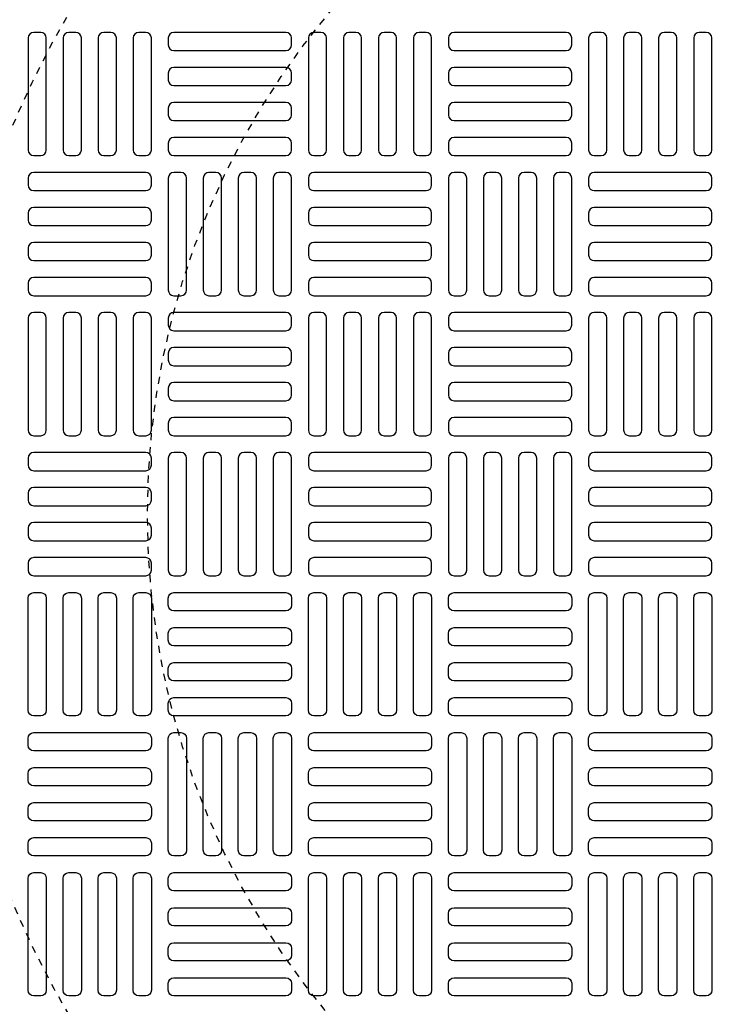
# Model space of a CAD drawing. Extents: x -169 to 7270, y -140 to 2984.
# Tile 668 of 718: x 6514 to 6524, y 1472 to 1486. Entities that reach past the tile are written whole.
import ezdxf

# ---------------------------------------------------------------- set-up
doc = ezdxf.new("R2010")
doc.units = 0
doc.header["$MEASUREMENT"] = 0
doc.linetypes.add('HIDDEN2', pattern=[0.28125, 0.1875, -0.09375])
doc.layers.get('DEFPOINTS').update_dxf_attribs({"linetype": 'CONTINUOUS'})
for name, color, linetype in [('TANK-MANHOLE-COVER-40', 2, 'CONTINUOUS'), ('TANK-MANHOLE-COVER-HATCH-40', 252, 'CONTINUOUS'), ('TANK-SLOPE', 3, 'CONTINUOUS')]:
    doc.layers.add(name, color=color, linetype=linetype)

msp = doc.modelspace()

# ---------------------------------------------------------------- linework, layer by layer
at = {"layer": 'DEFPOINTS', "color": 8, "linetype": 'HIDDEN2', "ltscale": 0.125}
msp.add_circle((6526.94351, 1479.01916), 14, dxfattribs=at)
msp.add_circle((6526.94351, 1479.01916), 14, dxfattribs=at)
at = {"layer": 'DEFPOINTS', "color": 8, "linetype": 'HIDDEN2', "ltscale": 0.5}
msp.add_circle((6526.94351, 1479.01916), 11, dxfattribs=at)
msp.add_circle((6526.94351, 1479.01916), 11, dxfattribs=at)
at = {"layer": 'TANK-MANHOLE-COVER-40', "color": 4, "linetype": 'Continuous'}
msp.add_circle((6526.94428, 1479.01916), 22.63902, dxfattribs=at)
at = {"layer": 'TANK-MANHOLE-COVER-40', "color": 1, "linetype": 'Continuous'}
msp.add_circle((6526.94428, 1479.01916), 22.44094, dxfattribs=at)
at = {"layer": 'TANK-MANHOLE-COVER-40', "color": 2, "linetype": 'Continuous'}
msp.add_circle((6526.94428, 1479.01916), 21.65354, dxfattribs=at)
at = {"layer": 'TANK-MANHOLE-COVER-HATCH-40', "linetype": 'Continuous', "flags": 128}
for points in [[(6514.44428, 1484.05853, 0.41421356), (6514.52302, 1484.13727), (6514.52302, 1485.71207, 0.41421356), (6514.44428, 1485.79081), (6514.34585, 1485.79081, 0.41421356), (6514.26711, 1485.71207), (6514.26711, 1484.13727, 0.41421356), (6514.34585, 1484.05853)], [(6514.9364, 1484.05853, 0.41421356), (6515.01514, 1484.13727), (6515.01514, 1485.71207, 0.41421356), (6514.9364, 1485.79081), (6514.83798, 1485.79081, 0.41421356), (6514.75924, 1485.71207), (6514.75924, 1484.13727, 0.41421356), (6514.83798, 1484.05853)], [(6515.42853, 1484.05853, 0.41421356), (6515.50727, 1484.13727), (6515.50727, 1485.71207, 0.41421356), (6515.42853, 1485.79081), (6515.3301, 1485.79081, 0.41421356), (6515.25136, 1485.71207), (6515.25136, 1484.13727, 0.41421356), (6515.3301, 1484.05853)], [(6515.92065, 1484.05853, 0.41421356), (6515.99939, 1484.13727), (6515.99939, 1485.71207, 0.41421356), (6515.92065, 1485.79081), (6515.82223, 1485.79081, 0.41421356), (6515.74349, 1485.71207), (6515.74349, 1484.13727, 0.41421356), (6515.82223, 1484.05853)], [(6516.23561, 1485.61365, 0.41421356), (6516.31435, 1485.53491), (6517.88916, 1485.53491, 0.41421356), (6517.9679, 1485.61365), (6517.9679, 1485.71207, 0.41421356), (6517.88916, 1485.79081), (6516.31435, 1485.79081, 0.41421356), (6516.23561, 1485.71207)], [(6518.38128, 1484.05853, 0.41421356), (6518.46002, 1484.13727), (6518.46002, 1485.71207, 0.41421356), (6518.38128, 1485.79081), (6518.28286, 1485.79081, 0.41421356), (6518.20412, 1485.71207), (6518.20412, 1484.13727, 0.41421356), (6518.28286, 1484.05853)], [(6518.87341, 1484.05853, 0.41421356), (6518.95215, 1484.13727), (6518.95215, 1485.71207, 0.41421356), (6518.87341, 1485.79081), (6518.77498, 1485.79081, 0.41421356), (6518.69624, 1485.71207), (6518.69624, 1484.13727, 0.41421356), (6518.77498, 1484.05853)], [(6519.36554, 1484.05853, 0.41421356), (6519.44428, 1484.13727), (6519.44428, 1485.71207, 0.41421356), (6519.36554, 1485.79081), (6519.26711, 1485.79081, 0.41421356), (6519.18837, 1485.71207), (6519.18837, 1484.13727, 0.41421356), (6519.26711, 1484.05853)], [(6519.85766, 1484.05853, 0.41421356), (6519.9364, 1484.13727), (6519.9364, 1485.71207, 0.41421356), (6519.85766, 1485.79081), (6519.75924, 1485.79081, 0.41421356), (6519.6805, 1485.71207), (6519.6805, 1484.13727, 0.41421356), (6519.75924, 1484.05853)], [(6520.17262, 1485.61365, 0.41421356), (6520.25136, 1485.53491), (6521.82617, 1485.53491, 0.41421356), (6521.90491, 1485.61365), (6521.90491, 1485.71207, 0.41421356), (6521.82617, 1485.79081), (6520.25136, 1485.79081, 0.41421356), (6520.17262, 1485.71207)], [(6522.31829, 1484.05853, 0.41421356), (6522.39703, 1484.13727), (6522.39703, 1485.71207, 0.41421356), (6522.31829, 1485.79081), (6522.21987, 1485.79081, 0.41421356), (6522.14113, 1485.71207), (6522.14113, 1484.13727, 0.41421356), (6522.21987, 1484.05853)], [(6522.81042, 1484.05853, 0.41421356), (6522.88916, 1484.13727), (6522.88916, 1485.71207, 0.41421356), (6522.81042, 1485.79081), (6522.71199, 1485.79081, 0.41421356), (6522.63325, 1485.71207), (6522.63325, 1484.13727, 0.41421356), (6522.71199, 1484.05853)], [(6523.30254, 1484.05853, 0.41421356), (6523.38128, 1484.13727), (6523.38128, 1485.71207, 0.41421356), (6523.30254, 1485.79081), (6523.20412, 1485.79081, 0.41421356), (6523.12538, 1485.71207), (6523.12538, 1484.13727, 0.41421356), (6523.20412, 1484.05853)], [(6523.79467, 1484.05853, 0.41421356), (6523.87341, 1484.13727), (6523.87341, 1485.71207, 0.41421356), (6523.79467, 1485.79081), (6523.69624, 1485.79081, 0.41421356), (6523.6175, 1485.71207), (6523.6175, 1484.13727, 0.41421356), (6523.69624, 1484.05853)], [(6516.23561, 1485.12152, 0.41421356), (6516.31435, 1485.04278), (6517.88916, 1485.04278, 0.41421356), (6517.9679, 1485.12152), (6517.9679, 1485.21995, 0.41421356), (6517.88916, 1485.29869), (6516.31435, 1485.29869, 0.41421356), (6516.23561, 1485.21995)], [(6520.17262, 1485.12152, 0.41421356), (6520.25136, 1485.04278), (6521.82617, 1485.04278, 0.41421356), (6521.90491, 1485.12152), (6521.90491, 1485.21995, 0.41421356), (6521.82617, 1485.29869), (6520.25136, 1485.29869, 0.41421356), (6520.17262, 1485.21995)], [(6516.23561, 1484.6294, 0.41421356), (6516.31435, 1484.55066), (6517.88916, 1484.55066, 0.41421356), (6517.9679, 1484.6294), (6517.9679, 1484.72782, 0.41421356), (6517.88916, 1484.80656), (6516.31435, 1484.80656, 0.41421356), (6516.23561, 1484.72782)], [(6520.17262, 1484.6294, 0.41421356), (6520.25136, 1484.55066), (6521.82617, 1484.55066, 0.41421356), (6521.90491, 1484.6294), (6521.90491, 1484.72782, 0.41421356), (6521.82617, 1484.80656), (6520.25136, 1484.80656, 0.41421356), (6520.17262, 1484.72782)], [(6516.23561, 1484.13727, 0.41421356), (6516.31435, 1484.05853), (6517.88916, 1484.05853, 0.41421356), (6517.9679, 1484.13727), (6517.9679, 1484.23569, 0.41421356), (6517.88916, 1484.31443), (6516.31435, 1484.31443, 0.41421356), (6516.23561, 1484.23569)], [(6520.17262, 1484.13727, 0.41421356), (6520.25136, 1484.05853), (6521.82617, 1484.05853, 0.41421356), (6521.90491, 1484.13727), (6521.90491, 1484.23569, 0.41421356), (6521.82617, 1484.31443), (6520.25136, 1484.31443, 0.41421356), (6520.17262, 1484.23569)], [(6515.99939, 1483.74357, 0.41421356), (6515.92065, 1483.82231), (6514.34585, 1483.82231, 0.41421356), (6514.26711, 1483.74357), (6514.26711, 1483.64514, 0.41421356), (6514.34585, 1483.5664), (6515.92065, 1483.5664, 0.41421356), (6515.99939, 1483.64514)], [(6516.41278, 1482.09003, 0.41421356), (6516.49152, 1482.16877), (6516.49152, 1483.74357, 0.41421356), (6516.41278, 1483.82231), (6516.31435, 1483.82231, 0.41421356), (6516.23561, 1483.74357), (6516.23561, 1482.16877, 0.41421356), (6516.31435, 1482.09003)], [(6516.90491, 1482.09003, 0.41421356), (6516.98365, 1482.16877), (6516.98365, 1483.74357, 0.41421356), (6516.90491, 1483.82231), (6516.80648, 1483.82231, 0.41421356), (6516.72774, 1483.74357), (6516.72774, 1482.16877, 0.41421356), (6516.80648, 1482.09003)], [(6517.39703, 1482.09003, 0.41421356), (6517.47577, 1482.16877), (6517.47577, 1483.74357, 0.41421356), (6517.39703, 1483.82231), (6517.29861, 1483.82231, 0.41421356), (6517.21987, 1483.74357), (6517.21987, 1482.16877, 0.41421356), (6517.29861, 1482.09003)], [(6517.88916, 1482.09003, 0.41421356), (6517.9679, 1482.16877), (6517.9679, 1483.74357, 0.41421356), (6517.88916, 1483.82231), (6517.79073, 1483.82231, 0.41421356), (6517.71199, 1483.74357), (6517.71199, 1482.16877, 0.41421356), (6517.79073, 1482.09003)], [(6519.9364, 1483.74357, 0.41421356), (6519.85766, 1483.82231), (6518.28286, 1483.82231, 0.41421356), (6518.20412, 1483.74357), (6518.20412, 1483.64514, 0.41421356), (6518.28286, 1483.5664), (6519.85766, 1483.5664, 0.41421356), (6519.9364, 1483.64514)], [(6520.34979, 1482.09003, 0.41421356), (6520.42853, 1482.16877), (6520.42853, 1483.74357, 0.41421356), (6520.34979, 1483.82231), (6520.25136, 1483.82231, 0.41421356), (6520.17262, 1483.74357), (6520.17262, 1482.16877, 0.41421356), (6520.25136, 1482.09003)], [(6520.84191, 1482.09003, 0.41421356), (6520.92065, 1482.16877), (6520.92065, 1483.74357, 0.41421356), (6520.84191, 1483.82231), (6520.74349, 1483.82231, 0.41421356), (6520.66475, 1483.74357), (6520.66475, 1482.16877, 0.41421356), (6520.74349, 1482.09003)], [(6521.33404, 1482.09003, 0.41421356), (6521.41278, 1482.16877), (6521.41278, 1483.74357, 0.41421356), (6521.33404, 1483.82231), (6521.23561, 1483.82231, 0.41421356), (6521.15687, 1483.74357), (6521.15687, 1482.16877, 0.41421356), (6521.23561, 1482.09003)], [(6521.82617, 1482.09003, 0.41421356), (6521.90491, 1482.16877), (6521.90491, 1483.74357, 0.41421356), (6521.82617, 1483.82231), (6521.72774, 1483.82231, 0.41421356), (6521.649, 1483.74357), (6521.649, 1482.16877, 0.41421356), (6521.72774, 1482.09003)], [(6523.87341, 1483.74357, 0.41421356), (6523.79467, 1483.82231), (6522.21987, 1483.82231, 0.41421356), (6522.14113, 1483.74357), (6522.14113, 1483.64514, 0.41421356), (6522.21987, 1483.5664), (6523.79467, 1483.5664, 0.41421356), (6523.87341, 1483.64514)], [(6515.99939, 1483.25144, 0.41421356), (6515.92065, 1483.33018), (6514.34585, 1483.33018, 0.41421356), (6514.26711, 1483.25144), (6514.26711, 1483.15302, 0.41421356), (6514.34585, 1483.07428), (6515.92065, 1483.07428, 0.41421356), (6515.99939, 1483.15302)], [(6519.9364, 1483.25144, 0.41421356), (6519.85766, 1483.33018), (6518.28286, 1483.33018, 0.41421356), (6518.20412, 1483.25144), (6518.20412, 1483.15302, 0.41421356), (6518.28286, 1483.07428), (6519.85766, 1483.07428, 0.41421356), (6519.9364, 1483.15302)], [(6523.87341, 1483.25144, 0.41421356), (6523.79467, 1483.33018), (6522.21987, 1483.33018, 0.41421356), (6522.14113, 1483.25144), (6522.14113, 1483.15302, 0.41421356), (6522.21987, 1483.07428), (6523.79467, 1483.07428, 0.41421356), (6523.87341, 1483.15302)], [(6515.99939, 1482.75932, 0.41421356), (6515.92065, 1482.83806), (6514.34585, 1482.83806, 0.41421356), (6514.26711, 1482.75932), (6514.26711, 1482.66089, 0.41421356), (6514.34585, 1482.58215), (6515.92065, 1482.58215, 0.41421356), (6515.99939, 1482.66089)], [(6519.9364, 1482.75932, 0.41421356), (6519.85766, 1482.83806), (6518.28286, 1482.83806, 0.41421356), (6518.20412, 1482.75932), (6518.20412, 1482.66089, 0.41421356), (6518.28286, 1482.58215), (6519.85766, 1482.58215, 0.41421356), (6519.9364, 1482.66089)], [(6523.87341, 1482.75932, 0.41421356), (6523.79467, 1482.83806), (6522.21987, 1482.83806, 0.41421356), (6522.14113, 1482.75932), (6522.14113, 1482.66089, 0.41421356), (6522.21987, 1482.58215), (6523.79467, 1482.58215, 0.41421356), (6523.87341, 1482.66089)], [(6515.99939, 1482.26719, 0.41421356), (6515.92065, 1482.34593), (6514.34585, 1482.34593, 0.41421356), (6514.26711, 1482.26719), (6514.26711, 1482.16877, 0.41421356), (6514.34585, 1482.09003), (6515.92065, 1482.09003, 0.41421356), (6515.99939, 1482.16877)], [(6519.9364, 1482.26719, 0.41421356), (6519.85766, 1482.34593), (6518.28286, 1482.34593, 0.41421356), (6518.20412, 1482.26719), (6518.20412, 1482.16877, 0.41421356), (6518.28286, 1482.09003), (6519.85766, 1482.09003, 0.41421356), (6519.9364, 1482.16877)], [(6523.87341, 1482.26719, 0.41421356), (6523.79467, 1482.34593), (6522.21987, 1482.34593, 0.41421356), (6522.14113, 1482.26719), (6522.14113, 1482.16877, 0.41421356), (6522.21987, 1482.09003), (6523.79467, 1482.09003, 0.41421356), (6523.87341, 1482.16877)], [(6514.44428, 1480.12152, 0.41421356), (6514.52302, 1480.20026), (6514.52302, 1481.77506, 0.41421356), (6514.44428, 1481.85381), (6514.34585, 1481.85381, 0.41421356), (6514.26711, 1481.77506), (6514.26711, 1480.20026, 0.41421356), (6514.34585, 1480.12152)], [(6514.9364, 1480.12152, 0.41421356), (6515.01514, 1480.20026), (6515.01514, 1481.77506, 0.41421356), (6514.9364, 1481.85381), (6514.83798, 1481.85381, 0.41421356), (6514.75924, 1481.77506), (6514.75924, 1480.20026, 0.41421356), (6514.83798, 1480.12152)], [(6515.42853, 1480.12152, 0.41421356), (6515.50727, 1480.20026), (6515.50727, 1481.77506, 0.41421356), (6515.42853, 1481.85381), (6515.3301, 1481.85381, 0.41421356), (6515.25136, 1481.77506), (6515.25136, 1480.20026, 0.41421356), (6515.3301, 1480.12152)], [(6515.92065, 1480.12152, 0.41421356), (6515.99939, 1480.20026), (6515.99939, 1481.77506, 0.41421356), (6515.92065, 1481.85381), (6515.82223, 1481.85381, 0.41421356), (6515.74349, 1481.77506), (6515.74349, 1480.20026, 0.41421356), (6515.82223, 1480.12152)], [(6516.23561, 1481.67664, 0.41421356), (6516.31435, 1481.5979), (6517.88916, 1481.5979, 0.41421356), (6517.9679, 1481.67664), (6517.9679, 1481.77506, 0.41421356), (6517.88916, 1481.85381), (6516.31435, 1481.85381, 0.41421356), (6516.23561, 1481.77506)], [(6518.38128, 1480.12152, 0.41421356), (6518.46002, 1480.20026), (6518.46002, 1481.77506, 0.41421356), (6518.38128, 1481.85381), (6518.28286, 1481.85381, 0.41421356), (6518.20412, 1481.77506), (6518.20412, 1480.20026, 0.41421356), (6518.28286, 1480.12152)], [(6518.87341, 1480.12152, 0.41421356), (6518.95215, 1480.20026), (6518.95215, 1481.77506, 0.41421356), (6518.87341, 1481.85381), (6518.77498, 1481.85381, 0.41421356), (6518.69624, 1481.77506), (6518.69624, 1480.20026, 0.41421356), (6518.77498, 1480.12152)], [(6519.36554, 1480.12152, 0.41421356), (6519.44428, 1480.20026), (6519.44428, 1481.77506, 0.41421356), (6519.36554, 1481.85381), (6519.26711, 1481.85381, 0.41421356), (6519.18837, 1481.77506), (6519.18837, 1480.20026, 0.41421356), (6519.26711, 1480.12152)], [(6519.85766, 1480.12152, 0.41421356), (6519.9364, 1480.20026), (6519.9364, 1481.77506, 0.41421356), (6519.85766, 1481.85381), (6519.75924, 1481.85381, 0.41421356), (6519.6805, 1481.77506), (6519.6805, 1480.20026, 0.41421356), (6519.75924, 1480.12152)], [(6520.17262, 1481.67664, 0.41421356), (6520.25136, 1481.5979), (6521.82617, 1481.5979, 0.41421356), (6521.90491, 1481.67664), (6521.90491, 1481.77506, 0.41421356), (6521.82617, 1481.85381), (6520.25136, 1481.85381, 0.41421356), (6520.17262, 1481.77506)], [(6522.31829, 1480.12152, 0.41421356), (6522.39703, 1480.20026), (6522.39703, 1481.77506, 0.41421356), (6522.31829, 1481.85381), (6522.21987, 1481.85381, 0.41421356), (6522.14113, 1481.77506), (6522.14113, 1480.20026, 0.41421356), (6522.21987, 1480.12152)], [(6522.81042, 1480.12152, 0.41421356), (6522.88916, 1480.20026), (6522.88916, 1481.77506, 0.41421356), (6522.81042, 1481.85381), (6522.71199, 1481.85381, 0.41421356), (6522.63325, 1481.77506), (6522.63325, 1480.20026, 0.41421356), (6522.71199, 1480.12152)], [(6523.30254, 1480.12152, 0.41421356), (6523.38128, 1480.20026), (6523.38128, 1481.77506, 0.41421356), (6523.30254, 1481.85381), (6523.20412, 1481.85381, 0.41421356), (6523.12538, 1481.77506), (6523.12538, 1480.20026, 0.41421356), (6523.20412, 1480.12152)], [(6523.79467, 1480.12152, 0.41421356), (6523.87341, 1480.20026), (6523.87341, 1481.77506, 0.41421356), (6523.79467, 1481.85381), (6523.69624, 1481.85381, 0.41421356), (6523.6175, 1481.77506), (6523.6175, 1480.20026, 0.41421356), (6523.69624, 1480.12152)], [(6516.23561, 1481.18451, 0.41421356), (6516.31435, 1481.10577), (6517.88916, 1481.10577, 0.41421356), (6517.9679, 1481.18451), (6517.9679, 1481.28294, 0.41421356), (6517.88916, 1481.36168), (6516.31435, 1481.36168, 0.41421356), (6516.23561, 1481.28294)], [(6520.17262, 1481.18451, 0.41421356), (6520.25136, 1481.10577), (6521.82617, 1481.10577, 0.41421356), (6521.90491, 1481.18451), (6521.90491, 1481.28294, 0.41421356), (6521.82617, 1481.36168), (6520.25136, 1481.36168, 0.41421356), (6520.17262, 1481.28294)], [(6516.23561, 1480.69239, 0.41421356), (6516.31435, 1480.61365), (6517.88916, 1480.61365, 0.41421356), (6517.9679, 1480.69239), (6517.9679, 1480.79081, 0.41421356), (6517.88916, 1480.86955), (6516.31435, 1480.86955, 0.41421356), (6516.23561, 1480.79081)], [(6520.17262, 1480.69239, 0.41421356), (6520.25136, 1480.61365), (6521.82617, 1480.61365, 0.41421356), (6521.90491, 1480.69239), (6521.90491, 1480.79081, 0.41421356), (6521.82617, 1480.86955), (6520.25136, 1480.86955, 0.41421356), (6520.17262, 1480.79081)], [(6516.23561, 1480.20026, 0.41421356), (6516.31435, 1480.12152), (6517.88916, 1480.12152, 0.41421356), (6517.9679, 1480.20026), (6517.9679, 1480.29869, 0.41421356), (6517.88916, 1480.37743), (6516.31435, 1480.37743, 0.41421356), (6516.23561, 1480.29869)], [(6520.17262, 1480.20026, 0.41421356), (6520.25136, 1480.12152), (6521.82617, 1480.12152, 0.41421356), (6521.90491, 1480.20026), (6521.90491, 1480.29869, 0.41421356), (6521.82617, 1480.37743), (6520.25136, 1480.37743, 0.41421356), (6520.17262, 1480.29869)], [(6515.99939, 1479.80656, 0.41421356), (6515.92065, 1479.8853), (6514.34585, 1479.8853, 0.41421356), (6514.26711, 1479.80656), (6514.26711, 1479.70814, 0.41421356), (6514.34585, 1479.6294), (6515.92065, 1479.6294, 0.41421356), (6515.99939, 1479.70814)], [(6516.41278, 1478.15302, 0.41421356), (6516.49152, 1478.23176), (6516.49152, 1479.80656, 0.41421356), (6516.41278, 1479.8853), (6516.31435, 1479.8853, 0.41421356), (6516.23561, 1479.80656), (6516.23561, 1478.23176, 0.41421356), (6516.31435, 1478.15302)], [(6516.90491, 1478.15302, 0.41421356), (6516.98365, 1478.23176), (6516.98365, 1479.80656, 0.41421356), (6516.90491, 1479.8853), (6516.80648, 1479.8853, 0.41421356), (6516.72774, 1479.80656), (6516.72774, 1478.23176, 0.41421356), (6516.80648, 1478.15302)], [(6517.39703, 1478.15302, 0.41421356), (6517.47577, 1478.23176), (6517.47577, 1479.80656, 0.41421356), (6517.39703, 1479.8853), (6517.29861, 1479.8853, 0.41421356), (6517.21987, 1479.80656), (6517.21987, 1478.23176, 0.41421356), (6517.29861, 1478.15302)], [(6517.88916, 1478.15302, 0.41421356), (6517.9679, 1478.23176), (6517.9679, 1479.80656, 0.41421356), (6517.88916, 1479.8853), (6517.79073, 1479.8853, 0.41421356), (6517.71199, 1479.80656), (6517.71199, 1478.23176, 0.41421356), (6517.79073, 1478.15302)], [(6519.9364, 1479.80656, 0.41421356), (6519.85766, 1479.8853), (6518.28286, 1479.8853, 0.41421356), (6518.20412, 1479.80656), (6518.20412, 1479.70814, 0.41421356), (6518.28286, 1479.6294), (6519.85766, 1479.6294, 0.41421356), (6519.9364, 1479.70814)], [(6520.34979, 1478.15302, 0.41421356), (6520.42853, 1478.23176), (6520.42853, 1479.80656, 0.41421356), (6520.34979, 1479.8853), (6520.25136, 1479.8853, 0.41421356), (6520.17262, 1479.80656), (6520.17262, 1478.23176, 0.41421356), (6520.25136, 1478.15302)], [(6520.84191, 1478.15302, 0.41421356), (6520.92065, 1478.23176), (6520.92065, 1479.80656, 0.41421356), (6520.84191, 1479.8853), (6520.74349, 1479.8853, 0.41421356), (6520.66475, 1479.80656), (6520.66475, 1478.23176, 0.41421356), (6520.74349, 1478.15302)], [(6521.33404, 1478.15302, 0.41421356), (6521.41278, 1478.23176), (6521.41278, 1479.80656, 0.41421356), (6521.33404, 1479.8853), (6521.23561, 1479.8853, 0.41421356), (6521.15687, 1479.80656), (6521.15687, 1478.23176, 0.41421356), (6521.23561, 1478.15302)], [(6521.82617, 1478.15302, 0.41421356), (6521.90491, 1478.23176), (6521.90491, 1479.80656, 0.41421356), (6521.82617, 1479.8853), (6521.72774, 1479.8853, 0.41421356), (6521.649, 1479.80656), (6521.649, 1478.23176, 0.41421356), (6521.72774, 1478.15302)], [(6523.87341, 1479.80656, 0.41421356), (6523.79467, 1479.8853), (6522.21987, 1479.8853, 0.41421356), (6522.14113, 1479.80656), (6522.14113, 1479.70814, 0.41421356), (6522.21987, 1479.6294), (6523.79467, 1479.6294, 0.41421356), (6523.87341, 1479.70814)], [(6515.99939, 1479.31443, 0.41421356), (6515.92065, 1479.39318), (6514.34585, 1479.39318, 0.41421356), (6514.26711, 1479.31443), (6514.26711, 1479.21601, 0.41421356), (6514.34585, 1479.13727), (6515.92065, 1479.13727, 0.41421356), (6515.99939, 1479.21601)], [(6519.9364, 1479.31443, 0.41421356), (6519.85766, 1479.39318), (6518.28286, 1479.39318, 0.41421356), (6518.20412, 1479.31443), (6518.20412, 1479.21601, 0.41421356), (6518.28286, 1479.13727), (6519.85766, 1479.13727, 0.41421356), (6519.9364, 1479.21601)], [(6523.87341, 1479.31443, 0.41421356), (6523.79467, 1479.39318), (6522.21987, 1479.39318, 0.41421356), (6522.14113, 1479.31443), (6522.14113, 1479.21601, 0.41421356), (6522.21987, 1479.13727), (6523.79467, 1479.13727, 0.41421356), (6523.87341, 1479.21601)], [(6515.99939, 1478.82231, 0.41421356), (6515.92065, 1478.90105), (6514.34585, 1478.90105, 0.41421356), (6514.26711, 1478.82231), (6514.26711, 1478.72388, 0.41421356), (6514.34585, 1478.64514), (6515.92065, 1478.64514, 0.41421356), (6515.99939, 1478.72388)], [(6519.9364, 1478.82231, 0.41421356), (6519.85766, 1478.90105), (6518.28286, 1478.90105, 0.41421356), (6518.20412, 1478.82231), (6518.20412, 1478.72388, 0.41421356), (6518.28286, 1478.64514), (6519.85766, 1478.64514, 0.41421356), (6519.9364, 1478.72388)], [(6523.87341, 1478.82231, 0.41421356), (6523.79467, 1478.90105), (6522.21987, 1478.90105, 0.41421356), (6522.14113, 1478.82231), (6522.14113, 1478.72388, 0.41421356), (6522.21987, 1478.64514), (6523.79467, 1478.64514, 0.41421356), (6523.87341, 1478.72388)], [(6515.99939, 1478.33018, 0.41421356), (6515.92065, 1478.40892), (6514.34585, 1478.40892, 0.41421356), (6514.26711, 1478.33018), (6514.26711, 1478.23176, 0.41421356), (6514.34585, 1478.15302), (6515.92065, 1478.15302, 0.41421356), (6515.99939, 1478.23176)], [(6519.9364, 1478.33018, 0.41421356), (6519.85766, 1478.40892), (6518.28286, 1478.40892, 0.41421356), (6518.20412, 1478.33018), (6518.20412, 1478.23176, 0.41421356), (6518.28286, 1478.15302), (6519.85766, 1478.15302, 0.41421356), (6519.9364, 1478.23176)], [(6523.87341, 1478.33018, 0.41421356), (6523.79467, 1478.40892), (6522.21987, 1478.40892, 0.41421356), (6522.14113, 1478.33018), (6522.14113, 1478.23176, 0.41421356), (6522.21987, 1478.15302), (6523.79467, 1478.15302, 0.41421356), (6523.87341, 1478.23176)], [(6514.44428, 1477.9168, -0.41421356), (6514.52302, 1477.83806), (6514.52302, 1476.26325, -0.41421356), (6514.44428, 1476.18451), (6514.34585, 1476.18451, -0.41421356), (6514.26711, 1476.26325), (6514.26711, 1477.83806, -0.41421356), (6514.34585, 1477.9168)], [(6514.9364, 1477.9168, -0.41421356), (6515.01514, 1477.83806), (6515.01514, 1476.26325, -0.41421356), (6514.9364, 1476.18451), (6514.83798, 1476.18451, -0.41421356), (6514.75924, 1476.26325), (6514.75924, 1477.83806, -0.41421356), (6514.83798, 1477.9168)], [(6515.42853, 1477.9168, -0.41421356), (6515.50727, 1477.83806), (6515.50727, 1476.26325, -0.41421356), (6515.42853, 1476.18451), (6515.3301, 1476.18451, -0.41421356), (6515.25136, 1476.26325), (6515.25136, 1477.83806, -0.41421356), (6515.3301, 1477.9168)], [(6515.92065, 1477.9168, -0.41421356), (6515.99939, 1477.83806), (6515.99939, 1476.26325, -0.41421356), (6515.92065, 1476.18451), (6515.82223, 1476.18451, -0.41421356), (6515.74349, 1476.26325), (6515.74349, 1477.83806, -0.41421356), (6515.82223, 1477.9168)], [(6516.23561, 1477.83806, -0.41421356), (6516.31435, 1477.9168), (6517.88916, 1477.9168, -0.41421356), (6517.9679, 1477.83806), (6517.9679, 1477.73963, -0.41421356), (6517.88916, 1477.66089), (6516.31435, 1477.66089, -0.41421356), (6516.23561, 1477.73963)], [(6518.38128, 1477.9168, -0.41421356), (6518.46002, 1477.83806), (6518.46002, 1476.26325, -0.41421356), (6518.38128, 1476.18451), (6518.28286, 1476.18451, -0.41421356), (6518.20412, 1476.26325), (6518.20412, 1477.83806, -0.41421356), (6518.28286, 1477.9168)], [(6518.87341, 1477.9168, -0.41421356), (6518.95215, 1477.83806), (6518.95215, 1476.26325, -0.41421356), (6518.87341, 1476.18451), (6518.77498, 1476.18451, -0.41421356), (6518.69624, 1476.26325), (6518.69624, 1477.83806, -0.41421356), (6518.77498, 1477.9168)], [(6519.36554, 1477.9168, -0.41421356), (6519.44428, 1477.83806), (6519.44428, 1476.26325, -0.41421356), (6519.36554, 1476.18451), (6519.26711, 1476.18451, -0.41421356), (6519.18837, 1476.26325), (6519.18837, 1477.83806, -0.41421356), (6519.26711, 1477.9168)], [(6519.85766, 1477.9168, -0.41421356), (6519.9364, 1477.83806), (6519.9364, 1476.26325, -0.41421356), (6519.85766, 1476.18451), (6519.75924, 1476.18451, -0.41421356), (6519.6805, 1476.26325), (6519.6805, 1477.83806, -0.41421356), (6519.75924, 1477.9168)], [(6520.17262, 1477.83806, -0.41421356), (6520.25136, 1477.9168), (6521.82617, 1477.9168, -0.41421356), (6521.90491, 1477.83806), (6521.90491, 1477.73963, -0.41421356), (6521.82617, 1477.66089), (6520.25136, 1477.66089, -0.41421356), (6520.17262, 1477.73963)], [(6522.31829, 1477.9168, -0.41421356), (6522.39703, 1477.83806), (6522.39703, 1476.26325, -0.41421356), (6522.31829, 1476.18451), (6522.21987, 1476.18451, -0.41421356), (6522.14113, 1476.26325), (6522.14113, 1477.83806, -0.41421356), (6522.21987, 1477.9168)], [(6522.81042, 1477.9168, -0.41421356), (6522.88916, 1477.83806), (6522.88916, 1476.26325, -0.41421356), (6522.81042, 1476.18451), (6522.71199, 1476.18451, -0.41421356), (6522.63325, 1476.26325), (6522.63325, 1477.83806, -0.41421356), (6522.71199, 1477.9168)], [(6523.30254, 1477.9168, -0.41421356), (6523.38128, 1477.83806), (6523.38128, 1476.26325, -0.41421356), (6523.30254, 1476.18451), (6523.20412, 1476.18451, -0.41421356), (6523.12538, 1476.26325), (6523.12538, 1477.83806, -0.41421356), (6523.20412, 1477.9168)], [(6523.79467, 1477.9168, -0.41421356), (6523.87341, 1477.83806), (6523.87341, 1476.26325, -0.41421356), (6523.79467, 1476.18451), (6523.69624, 1476.18451, -0.41421356), (6523.6175, 1476.26325), (6523.6175, 1477.83806, -0.41421356), (6523.69624, 1477.9168)], [(6516.23561, 1477.34593, -0.41421356), (6516.31435, 1477.42467), (6517.88916, 1477.42467, -0.41421356), (6517.9679, 1477.34593), (6517.9679, 1477.24751, -0.41421356), (6517.88916, 1477.16877), (6516.31435, 1477.16877, -0.41421356), (6516.23561, 1477.24751)], [(6520.17262, 1477.34593, -0.41421356), (6520.25136, 1477.42467), (6521.82617, 1477.42467, -0.41421356), (6521.90491, 1477.34593), (6521.90491, 1477.24751, -0.41421356), (6521.82617, 1477.16877), (6520.25136, 1477.16877, -0.41421356), (6520.17262, 1477.24751)], [(6516.23561, 1476.85381, -0.41421356), (6516.31435, 1476.93255), (6517.88916, 1476.93255, -0.41421356), (6517.9679, 1476.85381), (6517.9679, 1476.75538, -0.41421356), (6517.88916, 1476.67664), (6516.31435, 1476.67664, -0.41421356), (6516.23561, 1476.75538)], [(6520.17262, 1476.85381, -0.41421356), (6520.25136, 1476.93255), (6521.82617, 1476.93255, -0.41421356), (6521.90491, 1476.85381), (6521.90491, 1476.75538, -0.41421356), (6521.82617, 1476.67664), (6520.25136, 1476.67664, -0.41421356), (6520.17262, 1476.75538)], [(6516.23561, 1476.36168, -0.41421356), (6516.31435, 1476.44042), (6517.88916, 1476.44042, -0.41421356), (6517.9679, 1476.36168), (6517.9679, 1476.26325, -0.41421356), (6517.88916, 1476.18451), (6516.31435, 1476.18451, -0.41421356), (6516.23561, 1476.26325)], [(6520.17262, 1476.36168, -0.41421356), (6520.25136, 1476.44042), (6521.82617, 1476.44042, -0.41421356), (6521.90491, 1476.36168), (6521.90491, 1476.26325, -0.41421356), (6521.82617, 1476.18451), (6520.25136, 1476.18451, -0.41421356), (6520.17262, 1476.26325)], [(6515.99939, 1475.77113, -0.41421356), (6515.92065, 1475.69239), (6514.34585, 1475.69239, -0.41421356), (6514.26711, 1475.77113), (6514.26711, 1475.86955, -0.41421356), (6514.34585, 1475.94829), (6515.92065, 1475.94829, -0.41421356), (6515.99939, 1475.86955)], [(6516.41278, 1475.94829, -0.41421356), (6516.49152, 1475.86955), (6516.49152, 1474.29475, -0.41421356), (6516.41278, 1474.21601), (6516.31435, 1474.21601, -0.41421356), (6516.23561, 1474.29475), (6516.23561, 1475.86955, -0.41421356), (6516.31435, 1475.94829)], [(6516.90491, 1475.94829, -0.41421356), (6516.98365, 1475.86955), (6516.98365, 1474.29475, -0.41421356), (6516.90491, 1474.21601), (6516.80648, 1474.21601, -0.41421356), (6516.72774, 1474.29475), (6516.72774, 1475.86955, -0.41421356), (6516.80648, 1475.94829)], [(6517.39703, 1475.94829, -0.41421356), (6517.47577, 1475.86955), (6517.47577, 1474.29475, -0.41421356), (6517.39703, 1474.21601), (6517.29861, 1474.21601, -0.41421356), (6517.21987, 1474.29475), (6517.21987, 1475.86955, -0.41421356), (6517.29861, 1475.94829)], [(6517.88916, 1475.94829, -0.41421356), (6517.9679, 1475.86955), (6517.9679, 1474.29475, -0.41421356), (6517.88916, 1474.21601), (6517.79073, 1474.21601, -0.41421356), (6517.71199, 1474.29475), (6517.71199, 1475.86955, -0.41421356), (6517.79073, 1475.94829)], [(6519.9364, 1475.77113, -0.41421356), (6519.85766, 1475.69239), (6518.28286, 1475.69239, -0.41421356), (6518.20412, 1475.77113), (6518.20412, 1475.86955, -0.41421356), (6518.28286, 1475.94829), (6519.85766, 1475.94829, -0.41421356), (6519.9364, 1475.86955)], [(6520.34979, 1475.94829, -0.41421356), (6520.42853, 1475.86955), (6520.42853, 1474.29475, -0.41421356), (6520.34979, 1474.21601), (6520.25136, 1474.21601, -0.41421356), (6520.17262, 1474.29475), (6520.17262, 1475.86955, -0.41421356), (6520.25136, 1475.94829)], [(6520.84191, 1475.94829, -0.41421356), (6520.92065, 1475.86955), (6520.92065, 1474.29475, -0.41421356), (6520.84191, 1474.21601), (6520.74349, 1474.21601, -0.41421356), (6520.66475, 1474.29475), (6520.66475, 1475.86955, -0.41421356), (6520.74349, 1475.94829)], [(6521.33404, 1475.94829, -0.41421356), (6521.41278, 1475.86955), (6521.41278, 1474.29475, -0.41421356), (6521.33404, 1474.21601), (6521.23561, 1474.21601, -0.41421356), (6521.15687, 1474.29475), (6521.15687, 1475.86955, -0.41421356), (6521.23561, 1475.94829)], [(6521.82617, 1475.94829, -0.41421356), (6521.90491, 1475.86955), (6521.90491, 1474.29475, -0.41421356), (6521.82617, 1474.21601), (6521.72774, 1474.21601, -0.41421356), (6521.649, 1474.29475), (6521.649, 1475.86955, -0.41421356), (6521.72774, 1475.94829)], [(6523.87341, 1475.77113, -0.41421356), (6523.79467, 1475.69239), (6522.21987, 1475.69239, -0.41421356), (6522.14113, 1475.77113), (6522.14113, 1475.86955, -0.41421356), (6522.21987, 1475.94829), (6523.79467, 1475.94829, -0.41421356), (6523.87341, 1475.86955)], [(6515.99939, 1475.279, -0.41421356), (6515.92065, 1475.20026), (6514.34585, 1475.20026, -0.41421356), (6514.26711, 1475.279), (6514.26711, 1475.37743, -0.41421356), (6514.34585, 1475.45617), (6515.92065, 1475.45617, -0.41421356), (6515.99939, 1475.37743)], [(6519.9364, 1475.279, -0.41421356), (6519.85766, 1475.20026), (6518.28286, 1475.20026, -0.41421356), (6518.20412, 1475.279), (6518.20412, 1475.37743, -0.41421356), (6518.28286, 1475.45617), (6519.85766, 1475.45617, -0.41421356), (6519.9364, 1475.37743)], [(6523.87341, 1475.279, -0.41421356), (6523.79467, 1475.20026), (6522.21987, 1475.20026, -0.41421356), (6522.14113, 1475.279), (6522.14113, 1475.37743, -0.41421356), (6522.21987, 1475.45617), (6523.79467, 1475.45617, -0.41421356), (6523.87341, 1475.37743)], [(6515.99939, 1474.78688, -0.41421356), (6515.92065, 1474.70814), (6514.34585, 1474.70814, -0.41421356), (6514.26711, 1474.78688), (6514.26711, 1474.8853, -0.41421356), (6514.34585, 1474.96404), (6515.92065, 1474.96404, -0.41421356), (6515.99939, 1474.8853)], [(6519.9364, 1474.78688, -0.41421356), (6519.85766, 1474.70814), (6518.28286, 1474.70814, -0.41421356), (6518.20412, 1474.78688), (6518.20412, 1474.8853, -0.41421356), (6518.28286, 1474.96404), (6519.85766, 1474.96404, -0.41421356), (6519.9364, 1474.8853)], [(6523.87341, 1474.78688, -0.41421356), (6523.79467, 1474.70814), (6522.21987, 1474.70814, -0.41421356), (6522.14113, 1474.78688), (6522.14113, 1474.8853, -0.41421356), (6522.21987, 1474.96404), (6523.79467, 1474.96404, -0.41421356), (6523.87341, 1474.8853)], [(6515.99939, 1474.29475, -0.41421356), (6515.92065, 1474.21601), (6514.34585, 1474.21601, -0.41421356), (6514.26711, 1474.29475), (6514.26711, 1474.39318, -0.41421356), (6514.34585, 1474.47192), (6515.92065, 1474.47192, -0.41421356), (6515.99939, 1474.39318)], [(6519.9364, 1474.29475, -0.41421356), (6519.85766, 1474.21601), (6518.28286, 1474.21601, -0.41421356), (6518.20412, 1474.29475), (6518.20412, 1474.39318, -0.41421356), (6518.28286, 1474.47192), (6519.85766, 1474.47192, -0.41421356), (6519.9364, 1474.39318)], [(6523.87341, 1474.29475, -0.41421356), (6523.79467, 1474.21601), (6522.21987, 1474.21601, -0.41421356), (6522.14113, 1474.29475), (6522.14113, 1474.39318, -0.41421356), (6522.21987, 1474.47192), (6523.79467, 1474.47192, -0.41421356), (6523.87341, 1474.39318)], [(6514.44428, 1473.97979, -0.41421356), (6514.52302, 1473.90105), (6514.52302, 1472.32625, -0.41421356), (6514.44428, 1472.24751), (6514.34585, 1472.24751, -0.41421356), (6514.26711, 1472.32625), (6514.26711, 1473.90105, -0.41421356), (6514.34585, 1473.97979)], [(6514.9364, 1473.97979, -0.41421356), (6515.01514, 1473.90105), (6515.01514, 1472.32625, -0.41421356), (6514.9364, 1472.24751), (6514.83798, 1472.24751, -0.41421356), (6514.75924, 1472.32625), (6514.75924, 1473.90105, -0.41421356), (6514.83798, 1473.97979)], [(6515.42853, 1473.97979, -0.41421356), (6515.50727, 1473.90105), (6515.50727, 1472.32625, -0.41421356), (6515.42853, 1472.24751), (6515.3301, 1472.24751, -0.41421356), (6515.25136, 1472.32625), (6515.25136, 1473.90105, -0.41421356), (6515.3301, 1473.97979)], [(6515.92065, 1473.97979, -0.41421356), (6515.99939, 1473.90105), (6515.99939, 1472.32625, -0.41421356), (6515.92065, 1472.24751), (6515.82223, 1472.24751, -0.41421356), (6515.74349, 1472.32625), (6515.74349, 1473.90105, -0.41421356), (6515.82223, 1473.97979)], [(6516.23561, 1473.90105, -0.41421356), (6516.31435, 1473.97979), (6517.88916, 1473.97979, -0.41421356), (6517.9679, 1473.90105), (6517.9679, 1473.80262, -0.41421356), (6517.88916, 1473.72388), (6516.31435, 1473.72388, -0.41421356), (6516.23561, 1473.80262)], [(6518.38128, 1473.97979, -0.41421356), (6518.46002, 1473.90105), (6518.46002, 1472.32625, -0.41421356), (6518.38128, 1472.24751), (6518.28286, 1472.24751, -0.41421356), (6518.20412, 1472.32625), (6518.20412, 1473.90105, -0.41421356), (6518.28286, 1473.97979)], [(6518.87341, 1473.97979, -0.41421356), (6518.95215, 1473.90105), (6518.95215, 1472.32625, -0.41421356), (6518.87341, 1472.24751), (6518.77498, 1472.24751, -0.41421356), (6518.69624, 1472.32625), (6518.69624, 1473.90105, -0.41421356), (6518.77498, 1473.97979)], [(6519.36554, 1473.97979, -0.41421356), (6519.44428, 1473.90105), (6519.44428, 1472.32625, -0.41421356), (6519.36554, 1472.24751), (6519.26711, 1472.24751, -0.41421356), (6519.18837, 1472.32625), (6519.18837, 1473.90105, -0.41421356), (6519.26711, 1473.97979)], [(6519.85766, 1473.97979, -0.41421356), (6519.9364, 1473.90105), (6519.9364, 1472.32625, -0.41421356), (6519.85766, 1472.24751), (6519.75924, 1472.24751, -0.41421356), (6519.6805, 1472.32625), (6519.6805, 1473.90105, -0.41421356), (6519.75924, 1473.97979)], [(6520.17262, 1473.90105, -0.41421356), (6520.25136, 1473.97979), (6521.82617, 1473.97979, -0.41421356), (6521.90491, 1473.90105), (6521.90491, 1473.80262, -0.41421356), (6521.82617, 1473.72388), (6520.25136, 1473.72388, -0.41421356), (6520.17262, 1473.80262)], [(6522.31829, 1473.97979, -0.41421356), (6522.39703, 1473.90105), (6522.39703, 1472.32625, -0.41421356), (6522.31829, 1472.24751), (6522.21987, 1472.24751, -0.41421356), (6522.14113, 1472.32625), (6522.14113, 1473.90105, -0.41421356), (6522.21987, 1473.97979)], [(6522.81042, 1473.97979, -0.41421356), (6522.88916, 1473.90105), (6522.88916, 1472.32625, -0.41421356), (6522.81042, 1472.24751), (6522.71199, 1472.24751, -0.41421356), (6522.63325, 1472.32625), (6522.63325, 1473.90105, -0.41421356), (6522.71199, 1473.97979)], [(6523.30254, 1473.97979, -0.41421356), (6523.38128, 1473.90105), (6523.38128, 1472.32625, -0.41421356), (6523.30254, 1472.24751), (6523.20412, 1472.24751, -0.41421356), (6523.12538, 1472.32625), (6523.12538, 1473.90105, -0.41421356), (6523.20412, 1473.97979)], [(6523.79467, 1473.97979, -0.41421356), (6523.87341, 1473.90105), (6523.87341, 1472.32625, -0.41421356), (6523.79467, 1472.24751), (6523.69624, 1472.24751, -0.41421356), (6523.6175, 1472.32625), (6523.6175, 1473.90105, -0.41421356), (6523.69624, 1473.97979)], [(6516.23561, 1473.40892, -0.41421356), (6516.31435, 1473.48766), (6517.88916, 1473.48766, -0.41421356), (6517.9679, 1473.40892), (6517.9679, 1473.3105, -0.41421356), (6517.88916, 1473.23176), (6516.31435, 1473.23176, -0.41421356), (6516.23561, 1473.3105)], [(6520.17262, 1473.40892, -0.41421356), (6520.25136, 1473.48766), (6521.82617, 1473.48766, -0.41421356), (6521.90491, 1473.40892), (6521.90491, 1473.3105, -0.41421356), (6521.82617, 1473.23176), (6520.25136, 1473.23176, -0.41421356), (6520.17262, 1473.3105)], [(6516.23561, 1472.9168, -0.41421356), (6516.31435, 1472.99554), (6517.88916, 1472.99554, -0.41421356), (6517.9679, 1472.9168), (6517.9679, 1472.81837, -0.41421356), (6517.88916, 1472.73963), (6516.31435, 1472.73963, -0.41421356), (6516.23561, 1472.81837)], [(6520.17262, 1472.9168, -0.41421356), (6520.25136, 1472.99554), (6521.82617, 1472.99554, -0.41421356), (6521.90491, 1472.9168), (6521.90491, 1472.81837, -0.41421356), (6521.82617, 1472.73963), (6520.25136, 1472.73963, -0.41421356), (6520.17262, 1472.81837)], [(6516.23561, 1472.42467, -0.41421356), (6516.31435, 1472.50341), (6517.88916, 1472.50341, -0.41421356), (6517.9679, 1472.42467), (6517.9679, 1472.32625, -0.41421356), (6517.88916, 1472.24751), (6516.31435, 1472.24751, -0.41421356), (6516.23561, 1472.32625)], [(6520.17262, 1472.42467, -0.41421356), (6520.25136, 1472.50341), (6521.82617, 1472.50341, -0.41421356), (6521.90491, 1472.42467), (6521.90491, 1472.32625, -0.41421356), (6521.82617, 1472.24751), (6520.25136, 1472.24751, -0.41421356), (6520.17262, 1472.32625)]]:
    msp.add_lwpolyline(points, format="xyb", close=True, dxfattribs=at)
at = {"layer": 'TANK-SLOPE'}
msp.add_lwpolyline([(6527.52923, 1513.65324), (6613.50472, 1512.20116, -0.9832619), (6613.50412, 1445.83561), (6527.52861, 1444.38507, -1.01702303)], format="xyb", close=True, dxfattribs=at)

doc.saveas('drawing.dxf')
